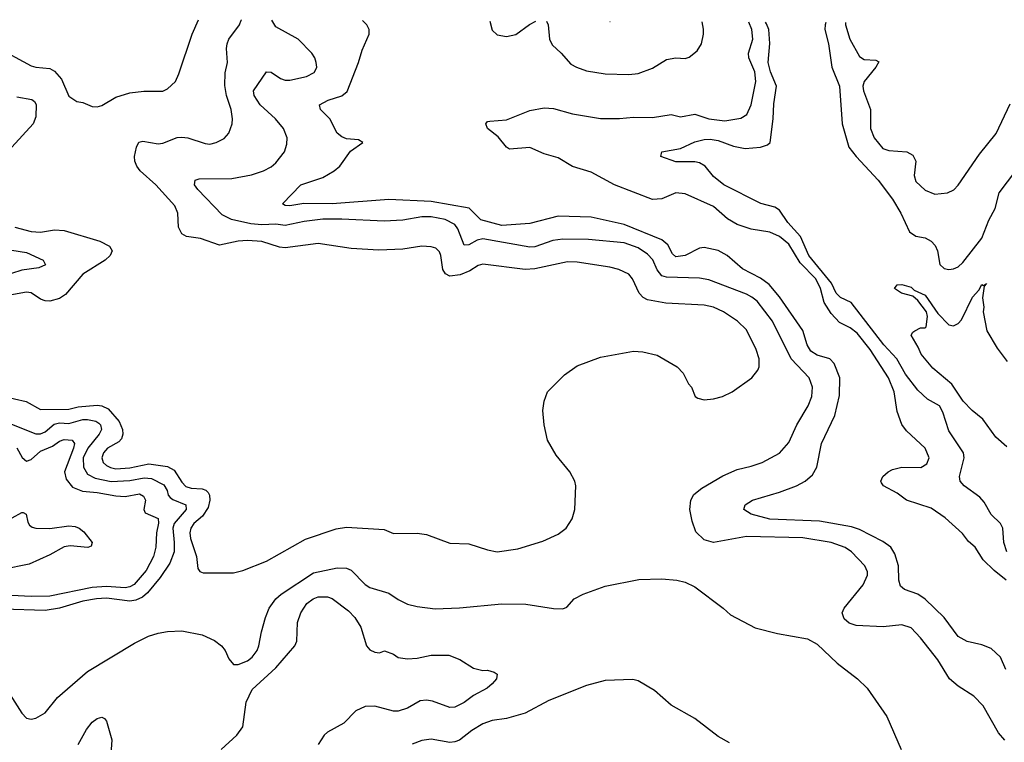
# Model space of a CAD drawing. Header units: inches. Extents: x 1843162 to 1959474, y 907081 to 1016326.
# Tile 531 of 656: x 1905261 to 1909446, y 1013120 to 1016192. Entities that reach past the tile are written whole.
import ezdxf

# ---------------------------------------------------------------- set-up
doc = ezdxf.new("R2010")
doc.units = ezdxf.units.IN
doc.header["$MEASUREMENT"] = 0
doc.layers.add('B9001', color=7, linetype='Continuous')

msp = doc.modelspace()

# ---------------------------------------------------------------- linework, layer by layer
at = {"layer": 'B9001', "color": 5}
for points, elevation in [([(1905157.6, 1016077.6), (1905310, 1015996.5), (1905330, 1015990.2), (1905390, 1015984.2), (1905410, 1015973.5), (1905439.6, 1015939.6), (1905470, 1015867.3), (1905504.5, 1015844.5), (1905530, 1015840.7), (1905570, 1015823.1), (1905590, 1015821.3), (1905610, 1015826.7), (1905670, 1015862.8), (1905730, 1015880.8), (1905788.8, 1015888.8), (1905870, 1015888.4), (1905890, 1015898), (1905922.9, 1015930), (1905938.4, 1015961.6), (1905994.2, 1016130), (1906020.9, 1016192.2)], 580), ([(1905190, 1014591.9), (1905288.7, 1014568.7), (1905350, 1014535.1), (1905470, 1014536.2), (1905510, 1014546.2), (1905590, 1014553.9), (1905611.1, 1014551.1), (1905637.3, 1014537.3), (1905683.5, 1014483.5), (1905698.7, 1014450), (1905700.1, 1014430), (1905694.4, 1014410), (1905683, 1014397), (1905635, 1014370), (1905617.3, 1014350), (1905610.6, 1014330), (1905616.6, 1014310), (1905630, 1014297.3), (1905647.7, 1014287.7), (1905670, 1014283.1), (1905730, 1014286.7), (1905810, 1014304.3), (1905890, 1014292), (1905917.5, 1014277.5), (1905950, 1014225.6), (1905967.7, 1014207.7), (1905990, 1014201), (1906037.3, 1014197.3), (1906052.3, 1014192.3), (1906062.2, 1014182.2), (1906068.7, 1014170), (1906070.1, 1014150), (1906061.9, 1014118.1), (1906038.2, 1014081.8), (1906001.7, 1014050), (1905988.7, 1014030), (1905985, 1014010), (1905987.1, 1013987.1), (1906012.7, 1013910), (1906018.3, 1013858.3), (1906026.6, 1013846.6), (1906041.2, 1013841.2), (1906170, 1013840.3), (1906210, 1013850.4), (1906310, 1013890.3), (1906475.7, 1013984.3), (1906606.9, 1014026.9), (1906650, 1014034), (1906810, 1014024.4), (1906850, 1014008.4), (1906950, 1014008.5), (1906990, 1014003.7), (1907090, 1013966), (1907170, 1013964.2), (1907250, 1013938.3), (1907290, 1013930.3), (1907378, 1013942), (1907484.4, 1013975.6), (1907550, 1014005.5), (1907583.7, 1014030), (1907609.5, 1014070), (1907620.9, 1014110), (1907625.1, 1014210), (1907620.7, 1014230), (1907599.5, 1014270), (1907540.7, 1014340.7), (1907504.4, 1014404.4), (1907489.7, 1014470), (1907484.7, 1014530), (1907489.7, 1014570.3), (1907505.1, 1014610), (1907577.3, 1014682.7), (1907630, 1014720.8), (1907730, 1014756.9), (1907870, 1014783.1), (1907910, 1014780.3), (1907970, 1014765.7), (1908056.1, 1014716.1), (1908080.7, 1014690), (1908104.1, 1014644.1), (1908116, 1014630), (1908132, 1014590), (1908142.8, 1014582.8), (1908170, 1014576), (1908210, 1014580.7), (1908248, 1014590), (1908288.7, 1014610), (1908372.3, 1014670), (1908398, 1014702), (1908403.3, 1014716.7), (1908404.4, 1014750), (1908391.8, 1014790), (1908350, 1014873), (1908311.2, 1014910), (1908253, 1014950), (1908209.4, 1014970), (1908170, 1014978.6), (1908007.7, 1014987.7), (1907930, 1015001.5), (1907911.3, 1015011.3), (1907893.5, 1015030), (1907865.7, 1015090), (1907850, 1015109.7), (1907807, 1015130), (1907770, 1015139.8), (1907630, 1015161.5), (1907590, 1015162.1), (1907450, 1015132.4), (1907410, 1015129.9), (1907230, 1015153.1), (1907210, 1015147.1), (1907175, 1015125), (1907133, 1015107), (1907090, 1015102.3), (1907071.3, 1015111.3), (1907059.4, 1015130), (1907051.6, 1015190), (1907045.5, 1015205.5), (1907030, 1015221.3), (1907010, 1015227.1), (1906970, 1015228.7), (1906890, 1015217.1), (1906787.4, 1015212.6), (1906670, 1015219.4), (1906530, 1015240.9), (1906390, 1015222.7), (1906365.6, 1015225.6), (1906290, 1015249.2), (1906230, 1015253.7), (1906189.6, 1015250.4), (1906110, 1015234.1), (1906030, 1015261.5), (1905970.5, 1015270.5), (1905950, 1015281.4), (1905936.5, 1015310), (1905933.2, 1015370), (1905920.3, 1015400.3), (1905839.4, 1015490), (1905772.8, 1015550), (1905759.2, 1015570), (1905751.3, 1015590), (1905749.9, 1015610), (1905757.2, 1015650), (1905768.4, 1015671.6), (1905784.2, 1015675.8), (1905850, 1015663.8), (1905870, 1015667.1), (1905930, 1015690.9), (1905950, 1015692.8), (1905976, 1015690), (1906050, 1015665.7), (1906070, 1015663.6), (1906096, 1015670), (1906130, 1015687.4), (1906149.7, 1015710), (1906164, 1015750), (1906166, 1015770), (1906160.8, 1015810), (1906140.2, 1015870), (1906132.8, 1015912.8), (1906134.1, 1015965.9), (1906144.6, 1016010), (1906139.9, 1016070), (1906142.7, 1016090), (1906150.7, 1016110), (1906196.2, 1016170), (1906203.2, 1016190), (1906203.4, 1016191.4)], 560), ([(1909448.6, 1013128.6), (1909420.4, 1013160.4), (1909355.7, 1013275.7), (1909316.4, 1013316.4), (1909250, 1013358.2), (1909212.7, 1013390), (1909163.4, 1013470), (1909090, 1013564.7), (1909050, 1013606), (1909010, 1013618.8), (1908930.7, 1013610.7), (1908816.6, 1013616.6), (1908786.1, 1013626.1), (1908764.9, 1013644.9), (1908756.3, 1013670), (1908765.3, 1013690), (1908845.3, 1013790), (1908863.8, 1013830), (1908864.1, 1013844.1), (1908853.5, 1013870), (1908796.2, 1013930), (1908770, 1013948.4), (1908709.5, 1013970), (1908590, 1013989.2), (1908350, 1013995.3), (1908209.6, 1013969.6), (1908170, 1013980.9), (1908134.7, 1014014.7), (1908119.5, 1014059.5), (1908109.8, 1014110), (1908113.5, 1014150), (1908125.8, 1014174.2), (1908159.7, 1014200.3), (1908250, 1014252.8), (1908310, 1014280.3), (1908370, 1014293.4), (1908417.2, 1014310), (1908490, 1014348.7), (1908530, 1014394), (1908564.2, 1014470), (1908612.7, 1014550), (1908627.8, 1014590), (1908631.2, 1014630), (1908616.2, 1014670), (1908539.6, 1014750), (1908460.9, 1014910), (1908394.9, 1014994.9), (1908373.1, 1015013.1), (1908350, 1015024.7), (1908190, 1015086.9), (1908150, 1015092.6), (1908010, 1015097.7), (1907990, 1015103.9), (1907970, 1015128.9), (1907951.8, 1015171.8), (1907930, 1015195.8), (1907890, 1015222.4), (1907830, 1015243.9), (1907678.2, 1015258.2), (1907570, 1015259.3), (1907527, 1015253), (1907450, 1015226.3), (1907430, 1015224.4), (1907230, 1015260.1), (1907205.8, 1015254.2), (1907170, 1015235.6), (1907150, 1015234), (1907123.1, 1015303.1), (1907110, 1015321.5), (1907070, 1015342.1), (1907010, 1015354.2), (1906970, 1015353.5), (1906890, 1015339.4), (1906810, 1015335.5), (1906630, 1015344.8), (1906550, 1015344.2), (1906470, 1015334.5), (1906390, 1015317.4), (1906350, 1015323.4), (1906290, 1015320.5), (1906244, 1015324), (1906162.1, 1015342.1), (1906122.1, 1015362.1), (1906018.5, 1015470), (1906004.2, 1015490), (1906007.3, 1015510), (1906024.7, 1015515.3), (1906162.4, 1015517.6), (1906246.8, 1015533.2), (1906298, 1015550), (1906330, 1015566.5), (1906350, 1015583.1), (1906386.6, 1015630), (1906397, 1015663), (1906397.7, 1015690), (1906382.7, 1015730), (1906348.2, 1015770), (1906284, 1015830), (1906258.1, 1015870), (1906255.5, 1015890), (1906310, 1015970.3), (1906330, 1015969.1), (1906370, 1015942.3), (1906390, 1015934.7), (1906410, 1015934.5), (1906480.9, 1015950), (1906512.4, 1015967.6), (1906519.8, 1015980.2), (1906523.5, 1015990), (1906521.1, 1016010), (1906515.4, 1016030), (1906503, 1016050), (1906444.7, 1016110), (1906350, 1016162.5), (1906333.3, 1016190), (1906333.3, 1016190.8)], 540), ([(1909452.6, 1013430), (1909430, 1013481.8), (1909390, 1013518.4), (1909350, 1013534.7), (1909288.5, 1013548.5), (1909250, 1013569.8), (1909190.8, 1013650.8), (1909110, 1013728.2), (1909078.3, 1013750), (1909021.6, 1013770), (1909004.1, 1013784.1), (1908997.4, 1013810), (1908996.1, 1013870), (1908981, 1013921), (1908962.9, 1013950), (1908930, 1013973.6), (1908830, 1014024.4), (1908796, 1014036), (1908659.8, 1014059.8), (1908448.8, 1014068.8), (1908369.8, 1014090), (1908338.2, 1014110), (1908344.1, 1014130), (1908375.1, 1014150), (1908490, 1014182.9), (1908563.1, 1014210), (1908599.5, 1014230), (1908630, 1014256.6), (1908649.3, 1014290), (1908669.4, 1014390.6), (1908725.9, 1014510), (1908745.2, 1014594.8), (1908746.5, 1014670), (1908723.2, 1014730), (1908704.8, 1014750), (1908650, 1014765.7), (1908623, 1014783), (1908608.6, 1014810), (1908590, 1014870.7), (1908490, 1015013.6), (1908446.1, 1015066.1), (1908410, 1015093.6), (1908332.6, 1015132.6), (1908267.7, 1015190), (1908230, 1015210.5), (1908170, 1015223.4), (1908150, 1015220.2), (1908090, 1015189.1), (1908050, 1015183.6), (1908036.2, 1015196.2), (1908015.4, 1015235.4), (1907990, 1015256.1), (1907830, 1015320.8), (1907690, 1015353.2), (1907550, 1015356.4), (1907430, 1015325.7), (1907310, 1015316.6), (1907221, 1015341), (1907171.4, 1015391.4), (1907010, 1015419.5), (1906830, 1015427.5), (1906590, 1015409.4), (1906469.5, 1015410.5), (1906410, 1015400.3), (1906390, 1015402.6), (1906378.4, 1015410), (1906456.9, 1015490), (1906550, 1015521.2), (1906597.3, 1015550), (1906621.7, 1015570), (1906667.1, 1015632.9), (1906719, 1015670), (1906701.2, 1015681.2), (1906650, 1015686.3), (1906630, 1015694.2), (1906610, 1015709.7), (1906579.3, 1015770), (1906539.7, 1015810), (1906535.6, 1015830), (1906571.8, 1015850), (1906631, 1015869), (1906652.4, 1015887.6), (1906701.1, 1016010), (1906717.1, 1016062.9), (1906746.5, 1016130), (1906746.2, 1016150), (1906736.8, 1016170), (1906718.6, 1016189)], 520), ([(1909453.1, 1013810), (1909402.3, 1013850), (1909356.1, 1013896.1), (1909322, 1013950), (1909293.7, 1013973.7), (1909267.7, 1014007.7), (1909194.8, 1014074.8), (1909134.9, 1014114.9), (1909030, 1014149.3), (1908990, 1014179.8), (1908931.8, 1014210), (1908923.7, 1014223.7), (1908921.3, 1014230), (1908929.6, 1014250), (1908951.8, 1014270), (1908970, 1014279.6), (1909009.8, 1014290.2), (1909091.1, 1014288.9), (1909116.3, 1014303.7), (1909126.2, 1014330), (1909110, 1014370.9), (1909030, 1014444), (1909010, 1014471.3), (1908990, 1014526.6), (1908977.5, 1014610), (1908954, 1014670), (1908876.2, 1014790), (1908820.1, 1014860.1), (1908790, 1014881.6), (1908744.8, 1014904.8), (1908710, 1014942.4), (1908680.1, 1014990), (1908664.6, 1015050), (1908644.9, 1015090), (1908578.4, 1015158.4), (1908530, 1015238.4), (1908490, 1015271), (1908448.8, 1015288.8), (1908370, 1015301.1), (1908310, 1015321.4), (1908270, 1015345), (1908210, 1015398.4), (1908090, 1015451.4), (1908050, 1015456.2), (1907990.1, 1015429.9), (1907950, 1015428.2), (1907789.7, 1015490), (1907690, 1015543.8), (1907610, 1015567.7), (1907550, 1015604.4), (1907490, 1015621.7), (1907430, 1015648.3), (1907342.4, 1015642.4), (1907330, 1015649.6), (1907294.7, 1015694.7), (1907249.8, 1015730), (1907242, 1015750), (1907250, 1015758.7), (1907259.4, 1015760.6), (1907330, 1015767.1), (1907430, 1015805.7), (1907490, 1015817.8), (1907530, 1015814), (1907611.3, 1015791.3), (1907730, 1015771.7), (1907810, 1015772), (1907870, 1015777.5), (1907950, 1015776.1), (1908030, 1015789.1), (1908070, 1015778.9), (1908130, 1015791.1), (1908190, 1015770.1), (1908257.9, 1015762.1), (1908326.4, 1015773.6), (1908351.1, 1015788.9), (1908369.3, 1015830.7), (1908390.4, 1015930), (1908385.2, 1015970), (1908359.5, 1016030), (1908358.2, 1016050), (1908376.8, 1016110), (1908373.1, 1016150), (1908360.1, 1016181.5)], 480), ([(1907259.6, 1016186.5), (1907270, 1016148), (1907290, 1016127.9), (1907330, 1016121.2), (1907370, 1016129.3), (1907428.6, 1016171.4), (1907454.5, 1016185.6)], 520), ([(1907500.1, 1016185.4), (1907507, 1016170), (1907512.9, 1016110), (1907524.7, 1016084.7), (1907563, 1016050), (1907603.5, 1016003.5), (1907627.2, 1015990), (1907670, 1015975.3), (1907750, 1015962.1), (1907850, 1015959.8), (1907890, 1015963.9), (1907950, 1015985.5), (1908010, 1016023.2), (1908050, 1016030.2), (1908090, 1016027.6), (1908106.9, 1016033.1), (1908139.9, 1016060.1), (1908158.3, 1016090), (1908167.7, 1016130), (1908168.1, 1016151.9), (1908162, 1016182.4)], 520), ([(1907768.9, 1016184.2), (1907770, 1016184), (1907771, 1016184.2)], 540), ([(1909455.9, 1013930), (1909443.8, 1013970), (1909439.9, 1014030), (1909430, 1014049.7), (1909390, 1014088.5), (1909360.4, 1014140.4), (1909342.4, 1014162.4), (1909275.8, 1014210), (1909258.3, 1014230), (1909255.6, 1014250), (1909275.3, 1014330), (1909272.4, 1014350), (1909210, 1014444), (1909184.2, 1014524.2), (1909170.8, 1014550), (1909119.1, 1014579.1), (1909077.6, 1014617.6), (1909025.3, 1014685.3), (1908989.5, 1014750), (1908934, 1014810), (1908794.8, 1014990), (1908750, 1015011.7), (1908731.4, 1015030), (1908711.4, 1015071.4), (1908615.6, 1015190), (1908579.9, 1015270), (1908525.3, 1015330), (1908490, 1015382.5), (1908470, 1015395.2), (1908411.1, 1015411.1), (1908253.6, 1015490), (1908210, 1015525.1), (1908174, 1015570), (1908150, 1015583.7), (1908130, 1015587.4), (1908050, 1015587.2), (1907986, 1015610), (1907990, 1015630.3), (1908070, 1015644.4), (1908130, 1015672.6), (1908170, 1015682.4), (1908195.9, 1015684.1), (1908230, 1015679), (1908294.8, 1015654.8), (1908344.2, 1015644.2), (1908410, 1015650.5), (1908439.2, 1015660.8), (1908450.4, 1015670), (1908463.8, 1015770), (1908465.9, 1015834.1), (1908477.9, 1015910), (1908452.5, 1015970), (1908442, 1016010), (1908449.1, 1016090.9), (1908444.9, 1016150), (1908434.7, 1016174.7), (1908430.4, 1016181.1)], 460), ([(1908687.6, 1016180), (1908684.5, 1016170), (1908682.4, 1016150), (1908699.1, 1016090), (1908712.9, 1015990), (1908745.7, 1015910), (1908757.3, 1015750), (1908785.6, 1015650), (1908815.6, 1015610), (1908910.2, 1015510), (1908970, 1015428.5), (1909005.9, 1015370), (1909042.5, 1015290), (1909070, 1015272.4), (1909110, 1015264.1), (1909135.3, 1015250), (1909151.9, 1015231.9), (1909161.7, 1015210), (1909171.9, 1015151.9), (1909190, 1015134.7), (1909210, 1015130.2), (1909230, 1015132.3), (1909250, 1015141.8), (1909270, 1015159.3), (1909350, 1015263.5), (1909380.2, 1015339.8), (1909407.3, 1015390), (1909424.2, 1015455.8), (1909494.4, 1015550)], 460), ([(1908770.4, 1016179.6), (1908771.1, 1016170), (1908789.3, 1016110), (1908830, 1016036.2), (1908850, 1016023.1), (1908900.2, 1016020.2), (1908912.6, 1016012.6), (1908900.4, 1015990), (1908850.6, 1015930), (1908844.6, 1015910), (1908846.9, 1015890), (1908876.6, 1015810), (1908877.6, 1015730), (1908892.8, 1015690), (1908930, 1015645), (1908955.6, 1015635.6), (1909030.9, 1015630.9), (1909056.8, 1015616.8), (1909069.2, 1015590), (1909062.9, 1015530), (1909070, 1015504.9), (1909110, 1015467.4), (1909150, 1015450.3), (1909203.8, 1015456.2), (1909231.8, 1015468.2), (1909250, 1015488.2), (1909340, 1015620), (1909411.4, 1015708.6), (1909470, 1015834)], 480), ([(1905250, 1015864.7), (1905312.4, 1015852.4), (1905324.3, 1015844.3), (1905331.7, 1015831.7), (1905330, 1015779.3), (1905318.3, 1015750), (1905227.9, 1015650)], 560), ([(1905240.4, 1015310), (1905310, 1015291.5), (1905350, 1015288.9), (1905410, 1015298.3), (1905450, 1015295.7), (1905602, 1015250), (1905643.1, 1015230), (1905654.9, 1015210), (1905646.5, 1015190), (1905624.4, 1015170), (1905530.2, 1015110), (1905456, 1015024), (1905430, 1015006.4), (1905390, 1014994.8), (1905370, 1014996.9), (1905350, 1015004.7), (1905310, 1015031.1), (1905290, 1015033.7), (1905148, 1015008)], 560), ([(1905093.2, 1015233.2), (1905290, 1015202.9), (1905360.7, 1015170), (1905370.7, 1015150), (1905342.3, 1015137.7), (1905270, 1015127.6), (1905227.2, 1015112.8)], 540), ([(1909456.6, 1014376.6), (1909410, 1014417.9), (1909354.1, 1014494.1), (1909309.1, 1014530), (1909271.6, 1014570), (1909223, 1014643), (1909141.6, 1014710), (1909092.7, 1014770), (1909080.2, 1014800.2), (1909049.3, 1014850.7), (1909056.4, 1014863.6), (1909066, 1014870), (1909090, 1014882), (1909110, 1014882), (1909113.6, 1014886.4), (1909119.5, 1014930), (1909115.1, 1014950), (1909078.4, 1014998.4), (1909056.5, 1015016.5), (1909009, 1015030), (1908979, 1015050), (1908990, 1015064.7), (1909010, 1015066.8), (1909050, 1015054.9), (1909062.5, 1015042.5), (1909110, 1015020.7), (1909163.2, 1014943.2), (1909210, 1014895.5), (1909230, 1014890.8), (1909250, 1014901), (1909263.3, 1014916.7), (1909310, 1015012.2), (1909337.6, 1015042.4), (1909350, 1015066.8), (1909358, 1015062), (1909370.5, 1015070.5), (1909360.7, 1015059.3), (1909353.7, 1015010), (1909359.3, 1014970), (1909356.3, 1014950), (1909371, 1014870), (1909415.2, 1014795.2), (1909458.3, 1014738.3)], 440), ([(1904973, 1014573), (1905330, 1014431.6), (1905350, 1014431.9), (1905370, 1014440.3), (1905407.5, 1014472.5), (1905430, 1014478.6), (1905470, 1014474.7), (1905530, 1014492.7), (1905550, 1014492.7), (1905585.4, 1014485.4), (1905597.4, 1014477.4), (1905604.7, 1014470), (1905609.2, 1014450), (1905598.7, 1014430), (1905550.4, 1014370), (1905531.5, 1014330), (1905532.5, 1014290), (1905550, 1014260.4), (1905582.6, 1014242.6), (1905650, 1014228.8), (1905730, 1014232.7), (1905790, 1014245.1), (1905821.4, 1014241.4), (1905874.5, 1014214.5), (1905887.7, 1014190), (1905892.3, 1014170), (1905900.4, 1014160.4), (1905911.7, 1014151.7), (1905968.2, 1014130), (1905968.9, 1014110), (1905917.5, 1014050), (1905912.4, 1014030), (1905918.5, 1013970), (1905917.4, 1013930), (1905899, 1013881), (1905858.9, 1013821.1), (1905805.1, 1013754.9), (1905783.5, 1013736.5), (1905755.7, 1013724.3), (1905730, 1013720.1), (1905630, 1013732.1), (1905588.4, 1013730), (1905530, 1013720.5), (1905430, 1013690.8), (1905370, 1013680.9), (1905190, 1013685.4)], 540), ([(1905250, 1014371.3), (1905271.5, 1014331.5), (1905290, 1014315.3), (1905310, 1014322.9), (1905350, 1014358.2), (1905400.3, 1014379.7), (1905430, 1014399.9), (1905450, 1014406.7), (1905484.5, 1014404.5), (1905494.9, 1014390), (1905490.6, 1014370.6), (1905452.3, 1014270), (1905458.4, 1014238.4), (1905485.2, 1014205.2), (1905527.9, 1014187.9), (1905590, 1014182.2), (1905670, 1014167.8), (1905710, 1014164.7), (1905770, 1014175.7), (1905786.9, 1014166.9), (1905795.5, 1014150), (1905789.1, 1014110), (1905795, 1014095), (1905850, 1014071.8), (1905851.4, 1014051.4), (1905842.7, 1014010), (1905840.1, 1013950), (1905830.6, 1013910), (1905799.4, 1013850), (1905748.4, 1013791.6), (1905730, 1013781.1), (1905710, 1013776.5), (1905630, 1013781.8), (1905570, 1013777.8), (1905390, 1013741.5), (1905310, 1013739.4), (1905170, 1013747.6)], 520), ([(1905230, 1014075), (1905270, 1014097.1), (1905276.5, 1014096.5), (1905289.3, 1014089.3), (1905295.7, 1014055.7), (1905302.7, 1014042.7), (1905314.2, 1014034.2), (1905330, 1014030.5), (1905390, 1014029.2), (1905470, 1014039.9), (1905496.8, 1014036.8), (1905514, 1014030), (1905534.4, 1014014.4), (1905570.1, 1013970), (1905565.9, 1013954.1), (1905551.7, 1013948.3), (1905475.4, 1013955.4), (1905450, 1013951), (1905390, 1013917.1), (1905302.1, 1013877.9), (1905190, 1013854.7)], 480), ([(1905221.3, 1013321.3), (1905270, 1013243.8), (1905290, 1013222.4), (1905310, 1013218.4), (1905330, 1013223.1), (1905370, 1013245.5), (1905422, 1013310), (1905550, 1013420.9), (1905750, 1013540.8), (1905809.1, 1013570.9), (1905850, 1013583.6), (1905890, 1013591.3), (1905950, 1013593.4), (1906037, 1013577), (1906090, 1013553.1), (1906119.3, 1013530), (1906134, 1013510), (1906150, 1013474.8), (1906170, 1013450.8), (1906190, 1013450.6), (1906230, 1013466.4), (1906250, 1013482), (1906270, 1013510.7), (1906278.3, 1013530), (1906288.7, 1013590), (1906306.3, 1013650), (1906322.2, 1013690), (1906349.9, 1013730.1), (1906372.7, 1013750), (1906510, 1013840.1), (1906610, 1013861.9), (1906650, 1013860.5), (1906670, 1013851.7), (1906730, 1013790.2), (1906750, 1013777.5), (1906830, 1013754.4), (1906870, 1013727.4), (1906910, 1013707.6), (1906950, 1013697.3), (1907027, 1013687), (1907130, 1013691.3), (1907310, 1013709.2), (1907412.1, 1013707.9), (1907530, 1013688.7), (1907570, 1013688), (1907586, 1013694), (1907617.2, 1013730), (1907656, 1013750), (1907750, 1013784.2), (1907892.4, 1013812.4), (1907990, 1013814.9), (1908054, 1013810), (1908090, 1013800.7), (1908130, 1013780.7), (1908250.6, 1013690), (1908281.7, 1013661.7), (1908387.1, 1013607.1), (1908482, 1013582), (1908610, 1013560.4), (1908650, 1013537.1), (1908735.8, 1013455.8), (1908821.6, 1013390), (1908862.4, 1013350), (1908946, 1013230), (1909007.7, 1013090)], 540), ([(1906117, 1013090), (1906183.9, 1013150), (1906210, 1013186), (1906223.3, 1013290), (1906250, 1013344), (1906350, 1013436.8), (1906431.4, 1013530), (1906439.5, 1013550), (1906442.5, 1013630), (1906455.6, 1013670), (1906481.8, 1013710), (1906508.7, 1013730), (1906530, 1013737.9), (1906570, 1013739), (1906590, 1013730.9), (1906659.2, 1013679.2), (1906685.5, 1013650), (1906711.6, 1013610), (1906735.2, 1013530), (1906750, 1013512.6), (1906770, 1013502.8), (1906790, 1013499.7), (1906811.2, 1013508.8), (1906850, 1013495.2), (1906870, 1013480.9), (1906910, 1013474.8), (1906950, 1013477.8), (1907010.2, 1013490.2), (1907084.7, 1013490), (1907132.5, 1013472.5), (1907190, 1013434.6), (1907230, 1013425.7), (1907250, 1013426.7), (1907278, 1013418), (1907290.7, 1013410), (1907288.2, 1013390), (1907270, 1013368.2), (1907248.4, 1013350), (1907190, 1013318.7), (1907150, 1013289), (1907110, 1013269.1), (1907090, 1013268.3), (1907015.1, 1013295.1), (1906990, 1013299.7), (1906964, 1013296), (1906910, 1013265.3), (1906870, 1013252.5), (1906850, 1013252.5), (1906770, 1013273.5), (1906730, 1013272.9), (1906690, 1013254.2), (1906638.7, 1013201.3), (1906570, 1013162.9), (1906555.4, 1013150), (1906530, 1013111.2)], 520), ([(1908277.6, 1013117.6), (1908230, 1013144.5), (1908130, 1013220.9), (1908030, 1013277.2), (1907959.7, 1013339.7), (1907890, 1013382), (1907867.2, 1013387.2), (1907750, 1013383), (1907670, 1013361.3), (1907510, 1013298.2), (1907410, 1013243.5), (1907330, 1013221.8), (1907270, 1013212.7), (1907230, 1013199), (1907182.7, 1013170), (1907130.7, 1013129.3), (1907110, 1013121.8), (1907090, 1013119.4), (1907010, 1013133.3), (1906970, 1013127.1), (1906930, 1013112.4)], 540), ([(1905509.9, 1013110), (1905545.1, 1013174.9), (1905570, 1013205.7), (1905590, 1013220.6), (1905610, 1013227.1), (1905621.6, 1013221.6), (1905630.1, 1013210.1), (1905653.5, 1013130), (1905647.5, 1013050)], 520)]:
    msp.add_lwpolyline(points, dxfattribs=dict(at, elevation=elevation))

doc.saveas('drawing.dxf')
